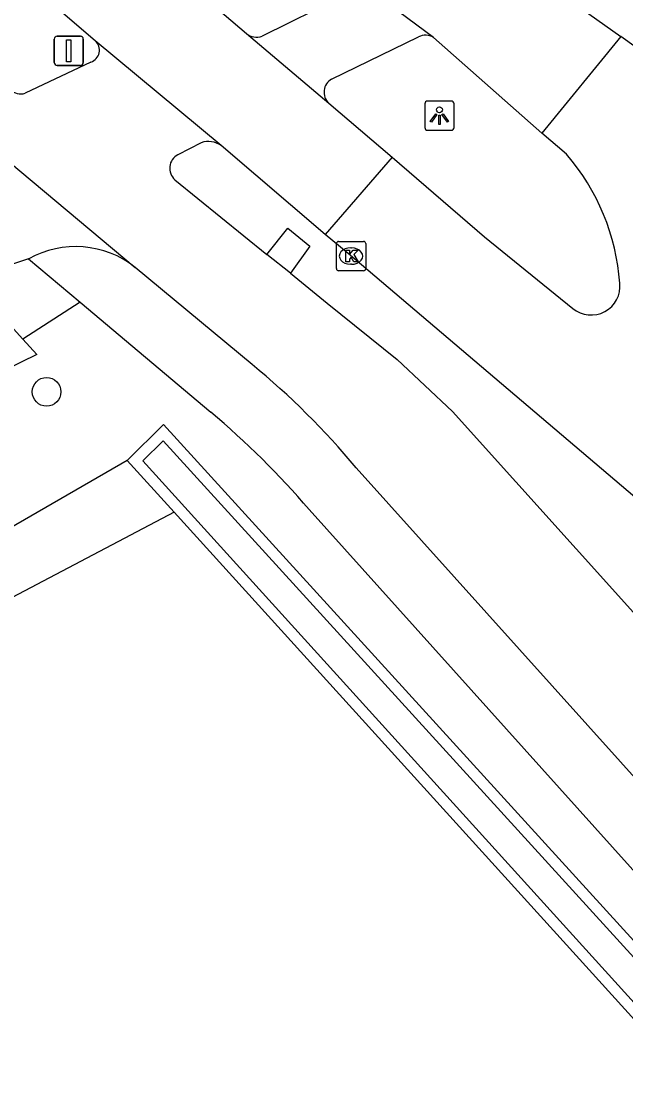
# Model space of a CAD drawing. Extents: x 157321 to 158827, y 386650 to 388532.
# Drawn here: x 158300.11 to 158320.75, y 386889.15 to 386925.35 of the extents above; entities that cross this region are included whole.
import ezdxf

# ---------------------------------------------------------------- set-up
doc = ezdxf.new("R2010")
doc.units = 0
for name, color, linetype in [('IMGEO_Berm_gesloten', 7, 'Continuous'), ('IMGEO_Boom', 7, 'Continuous'), ('IMGEO_Bouwland', 7, 'Continuous'), ('IMGEO_Fietspad_gesloten', 7, 'Continuous'), ('IMGEO_Grasland_overig', 7, 'Continuous'), ('IMGEO_Groenvoorziening', 7, 'Continuous'), ('IMGEO_Kolk', 7, 'Continuous'), ('IMGEO_Lichtpunt', 7, 'Continuous'), ('IMGEO_Rijbaan_lokaal_gesloten', 7, 'Continuous'), ('IMGEO_Verkeersbordpaal', 7, 'Continuous'), ('IMGEO_Voetpad_open', 7, 'Continuous'), ('IMGEO_Waterloop', 7, 'Continuous')]:
    doc.layers.add(name, color=color, linetype=linetype)

msp = doc.modelspace()

# ---------------------------------------------------------------- linework, layer by layer
at = {"layer": 'IMGEO_Berm_gesloten'}
msp.add_lwpolyline([(158308.498, 386917.383), (158309.207, 386918.279), (158309.959, 386917.666), (158309.295, 386916.737)], dxfattribs=at)
at = {"layer": 'IMGEO_Boom'}
msp.add_circle((158300.973, 386912.688), 0.489, dxfattribs=at)
at = {"layer": 'IMGEO_Bouwland'}
msp.add_lwpolyline([(158334.432, 386876.454), (158305.326, 386908.574)], dxfattribs=at)
at = {"layer": 'IMGEO_Fietspad_gesloten'}
for points in [[(158311.058, 386926.192), (158308.328, 386924.838)], [(158310.705, 386923.37), (158313.674, 386924.812)], [(158302.485, 386923.953), (158300.245, 386922.89)], [(158297.373, 386922.485), (158304.001, 386916.938)], [(158306.253, 386921.196), (158305.449, 386920.782)], [(158305.35, 386919.933), (158308.498, 386917.383)], [(158300.362, 386917.233), (158294.063, 386915.13), (158273.057, 386904.892), (158206.905, 386872.045), (158161.028, 386849.47)], [(158309.295, 386916.737), (158308.498, 386917.383)], [(158307.993, 386913.622), (158304.001, 386916.938)], [(158309.295, 386916.737), (158310.55, 386915.72), (158312.938, 386913.791), (158314.825, 386912.014), (158342.42, 386881.352), (158345.182, 386878.283)], [(158339.487, 386873.493), (158339.722, 386873.737), (158339.934, 386874.001), (158340.121, 386874.282), (158340.282, 386874.58), (158340.417, 386874.89), (158340.523, 386875.211), (158340.599, 386875.541), (158340.646, 386875.876), (158340.663, 386876.214), (158340.65, 386876.552), (158340.607, 386876.887), (158340.534, 386877.217), (158340.431, 386877.54), (158340.3, 386877.852), (158340.142, 386878.151), (158339.958, 386878.435), (158339.749, 386878.701), (158339.626, 386878.837), (158311.543, 386910.095)]]:
    msp.add_lwpolyline(points, dxfattribs=at)
for centre, radius, start, end in [((158308.139, 386925.339), 0.536, 230.3065, 290.6639), ((158313.905, 386924.385), 0.485, 55.6454, 118.4601), ((158302.354, 386924.356), 0.424, 287.9892, 48.6584), ((158310.958, 386922.923), 0.514, 119.5096, 226.8929), ((158300.086, 386923.328), 0.466, 222.0441, 289.9368), ((158306.5, 386920.499), 0.74, 54.2537, 109.4861), ((158305.698, 386920.323), 0.522, 118.4562, 228.2416), ((158301.962, 386914.377), 3.273, 51.4698, 119.2609), ((158290.842, 386892.809), 26.969, 39.8628, 50.5096)]:
    msp.add_arc(centre, radius, start, end, dxfattribs=at)
at = {"layer": 'IMGEO_Grasland_overig'}
for points in [[(158303.723, 386910.343), (158293.34, 386904.342)], [(158303.723, 386910.343), (158305.326, 386908.574)], [(158305.326, 386908.574), (158181.714, 386843.44)]]:
    msp.add_lwpolyline(points, dxfattribs=at)
at = {"layer": 'IMGEO_Groenvoorziening'}
for points in [[(158161.727, 386849.006), (158291.549, 386912.934), (158298.705, 386916.096), (158300.167, 386914.49)], [(158302.116, 386915.755), (158300.167, 386914.49)], [(158300.167, 386914.49), (158300.642, 386913.968), (158299.023, 386913.177)], [(158336.725, 386873.923), (158338.242, 386875.02), (158304.966, 386911.573), (158303.723, 386910.343)]]:
    msp.add_lwpolyline(points, dxfattribs=at)
at = {"layer": 'IMGEO_Kolk'}
for p, q in [((158310.867, 386916.898), (158310.867, 386917.75)), ((158310.942, 386917.824), (158311.794, 386917.824)), ((158311.355, 386917.604), (158311.38, 386917.604)), ((158311.868, 386917.75), (158311.868, 386916.898)), ((158311.794, 386916.824), (158310.942, 386916.824)), ((158311.378, 386917.044), (158311.353, 386917.044))]:
    msp.add_line(p, q, dxfattribs=at)
for points in [[(158310.867, 386916.898), (158310.867, 386917.75)], [(158310.942, 386917.824), (158311.794, 386917.824)], [(158311.188, 386917.524), (158311.311, 386917.524), (158311.311, 386917.373), (158311.441, 386917.524), (158311.605, 386917.524), (158311.459, 386917.373), (158311.612, 386917.124), (158311.46, 386917.124), (158311.375, 386917.288), (158311.311, 386917.221), (158311.311, 386917.124), (158311.188, 386917.124), (158311.188, 386917.524)], [(158311.868, 386917.75), (158311.868, 386916.898)], [(158311.794, 386916.824), (158310.942, 386916.824)]]:
    msp.add_lwpolyline(points, dxfattribs=at)
for centre, start, end in [((158310.944, 386917.748), 91.552, 178.448), ((158310.944, 386917.748), 91.552, 178.448), ((158311.792, 386917.748), 1.552, 88.448), ((158311.792, 386917.748), 1.552, 88.448), ((158310.944, 386916.9), 181.552, 268.448), ((158310.944, 386916.9), 181.552, 268.448), ((158311.792, 386916.9), 271.552, 358.448), ((158311.792, 386916.9), 271.552, 358.448)]:
    msp.add_arc(centre, 0.0765, start, end, dxfattribs=at)
for centre, major_axis, ratio, start_param, end_param in [((158311.354, 386917.324), (-0.387, 0.002), 0.722429, 4.712389, 7.853982), ((158311.379, 386917.324), (-0.39, 0.002), 0.717154, 1.570796, 4.712389)]:
    msp.add_ellipse(centre, major_axis=major_axis, ratio=ratio, start_param=start_param, end_param=end_param, dxfattribs=at)
at = {"layer": 'IMGEO_Lichtpunt'}
for p, q in [((158314.788, 386922.619), (158313.98, 386922.619)), ((158314.788, 386922.619), (158313.98, 386922.619)), ((158313.886, 386922.524), (158313.886, 386921.717)), ((158313.886, 386922.524), (158313.886, 386921.717)), ((158314.882, 386921.717), (158314.882, 386922.524)), ((158314.882, 386921.717), (158314.882, 386922.524)), ((158313.98, 386921.623), (158314.788, 386921.623)), ((158313.98, 386921.623), (158314.788, 386921.623))]:
    msp.add_line(p, q, dxfattribs=at)
for points in [[(158314.26, 386922.188), (158314.299, 386922.16), (158314.111, 386921.898), (158314.073, 386921.925), (158314.26, 386922.188)], [(158314.472, 386922.16), (158314.51, 386922.187), (158314.697, 386921.925), (158314.658, 386921.897), (158314.472, 386922.16)], [(158314.362, 386922.14), (158314.409, 386922.14), (158314.409, 386921.818), (158314.362, 386921.818), (158314.362, 386922.14)]]:
    msp.add_lwpolyline(points, dxfattribs=at)
msp.add_circle((158314.385, 386922.322), 0.0994, dxfattribs=at)
for centre, start, end in [((158313.98, 386922.524), 90, 180), ((158313.98, 386922.524), 90, 180), ((158314.788, 386922.524), 0, 90), ((158314.788, 386922.524), 0, 90), ((158313.98, 386921.717), 180, 270), ((158313.98, 386921.717), 180, 270), ((158314.788, 386921.717), 270, 0), ((158314.788, 386921.717), 270, 360)]:
    msp.add_arc(centre, 0.0946, start, end, dxfattribs=at)
at = {"layer": 'IMGEO_Rijbaan_lokaal_gesloten'}
for points in [[(158303.14, 386928.9), (158307.797, 386924.927)], [(158314.179, 386924.786), (158311.15, 386927.042)], [(158302.634, 386924.674), (158300.808, 386926.245)], [(158318.393, 386926.389), (158320.581, 386924.826)], [(158307.797, 386924.927), (158310.607, 386922.548)], [(158317.883, 386921.522), (158314.179, 386924.786)], [(158320.581, 386924.826), (158317.883, 386921.522)], [(158321.103, 386924.454), (158320.581, 386924.826)], [(158306.932, 386921.099), (158302.634, 386924.674)], [(158310.607, 386922.548), (158312.77, 386920.704)], [(158318.723, 386920.806), (158317.883, 386921.522)], [(158310.489, 386918.059), (158306.932, 386921.099)], [(158312.77, 386920.704), (158310.489, 386918.059)], [(158312.77, 386920.704), (158315.922, 386917.983), (158318.935, 386915.539)], [(158348.232, 386885.963), (158332.438, 386899.417), (158311.264, 386917.412), (158310.489, 386918.059)]]:
    msp.add_lwpolyline(points, dxfattribs=at)
for centre, radius, start, end in [((158312.939, 386915.84), 7.624, 4.2076, 40.6494), ((158319.565, 386916.294), 0.983, 230.1733, 6.1344)]:
    msp.add_arc(centre, radius, start, end, dxfattribs=at)
at = {"layer": 'IMGEO_Verkeersbordpaal'}
for p, q in [((158301.236, 386923.936), (158301.236, 386924.736)), ((158301.236, 386924.736), (158301.236, 386923.936)), ((158301.336, 386924.836), (158302.126, 386924.836)), ((158302.126, 386924.836), (158301.336, 386924.836)), ((158302.226, 386924.736), (158302.226, 386923.936)), ((158302.226, 386923.936), (158302.226, 386924.736)), ((158302.126, 386923.836), (158301.336, 386923.836)), ((158301.336, 386923.836), (158302.126, 386923.836))]:
    msp.add_line(p, q, dxfattribs=at)
msp.add_lwpolyline([(158301.656, 386924.711), (158301.806, 386924.711), (158301.806, 386923.961), (158301.656, 386923.961), (158301.656, 386924.711)], dxfattribs=at)
for centre, start, end in [((158301.336, 386924.736), 90, 180), ((158301.336, 386924.736), 90, 180), ((158302.126, 386924.736), 0, 90), ((158302.126, 386924.736), 360, 90), ((158301.336, 386923.936), 180, 270), ((158301.336, 386923.936), 180, 270), ((158302.126, 386923.936), 270, 0), ((158302.126, 386923.936), 270, 0)]:
    msp.add_arc(centre, 0.1, start, end, dxfattribs=at)
at = {"layer": 'IMGEO_Voetpad_open'}
for points in [[(158300.362, 386917.233), (158302.116, 386915.755)], [(158302.116, 386915.755), (158306.581, 386911.993)], [(158309.94, 386908.663), (158338.595, 386876.75)]]:
    msp.add_lwpolyline(points, dxfattribs=at)
msp.add_arc((158287.746, 386889.635), 29.235, 40.6084, 49.8884, dxfattribs=at)
at = {"layer": 'IMGEO_Waterloop'}
msp.add_lwpolyline([(158304.952, 386911.018), (158337.668, 386875.079), (158336.779, 386874.436), (158334.717, 386876.712), (158304.255, 386910.329), (158304.952, 386911.018)], dxfattribs=at)

doc.saveas('drawing.dxf')
